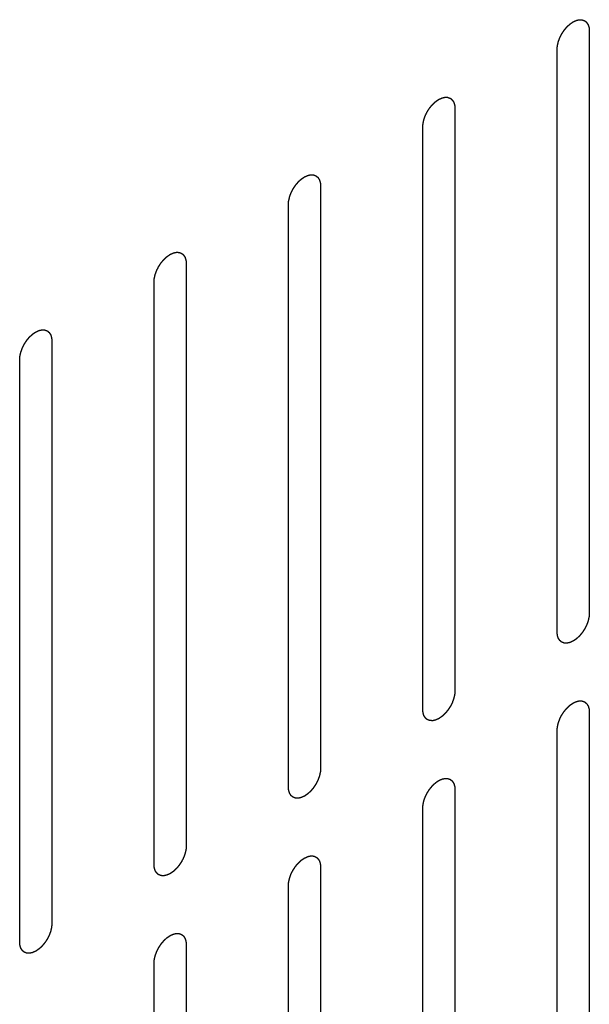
# Model space of a CAD drawing. Header units: inches. Extents: x 6 to 353, y 6 to 228.
# Tile 341 of 372: x 334.923 to 335.861, y 192.687 to 194.31. Entities that reach past the tile are written whole.
import ezdxf

# ---------------------------------------------------------------- set-up
doc = ezdxf.new("R2010")
doc.units = ezdxf.units.IN
doc.header["$LTSCALE"] = 19.946667
doc.header["$MEASUREMENT"] = 0
doc.linetypes.add('HIDDEN', pattern=[0.2, 0.1, -0.1])
doc.layers.add('08_ALL_COSMETICS', color=7, linetype='CONTINUOUS')

msp = doc.modelspace()

# ---------------------------------------------------------------- linework, layer by layer
at = {"layer": '08_ALL_COSMETICS', "color": 7, "linetype": 'HIDDEN'}
for p, q in [((335.8615, 194.2907), (335.8615, 193.3313)), ((335.8084, 193.3007), (335.8084, 194.2601)), ((335.6402, 194.1629), (335.6402, 193.2035)), ((335.5871, 193.1729), (335.5871, 194.1323)), ((335.4188, 194.0351), (335.4188, 193.0757)), ((335.3658, 193.0451), (335.3658, 194.0045)), ((335.1975, 193.9073), (335.1975, 192.948)), ((335.1445, 192.9173), (335.1445, 193.8767)), ((334.9762, 193.7796), (334.9762, 192.8202)), ((334.9231, 192.7896), (334.9231, 193.749)), ((335.8615, 193.168), (335.8615, 192.2086)), ((335.8084, 192.178), (335.8084, 193.1374)), ((335.6402, 193.0402), (335.6402, 192.0808)), ((335.5871, 192.0502), (335.5871, 193.0096)), ((335.4188, 192.9124), (335.4188, 191.953)), ((335.3658, 191.9224), (335.3658, 192.8818)), ((335.1975, 192.7847), (335.1975, 191.8253)), ((335.1445, 191.7946), (335.1445, 192.754))]:
    msp.add_line(p, q, dxfattribs=at)
for points in [[(335.8084, 194.2601), (335.8085, 194.2611), (335.8087, 194.2627), (335.8088, 194.2645), (335.8089, 194.2655), (335.8089, 194.2663), (335.8091, 194.2671), (335.8094, 194.2682), (335.8097, 194.2696), (335.81, 194.271), (335.8103, 194.2721), (335.8104, 194.2729), (335.8108, 194.2737), (335.8111, 194.2748), (335.8117, 194.2762), (335.8122, 194.2776), (335.8126, 194.2787), (335.8128, 194.2796), (335.8133, 194.2804), (335.8138, 194.2815), (335.8145, 194.2829), (335.8152, 194.2843), (335.8158, 194.2854), (335.8162, 194.2862), (335.8167, 194.287), (335.8174, 194.288), (335.8182, 194.2893), (335.819, 194.2905), (335.8197, 194.2915), (335.8202, 194.2923), (335.8208, 194.293), (335.8215, 194.2939), (335.8225, 194.295), (335.8234, 194.2962), (335.8242, 194.2971), (335.8248, 194.2978), (335.8254, 194.2983), (335.8262, 194.2991), (335.8272, 194.3001), (335.8283, 194.301), (335.8291, 194.3018), (335.8297, 194.3024), (335.8304, 194.3028), (335.8312, 194.3034), (335.8323, 194.3042), (335.8334, 194.3049), (335.8342, 194.3055), (335.8346, 194.3058), (335.835, 194.306), (335.8353, 194.3061), (335.8357, 194.3064), (335.8365, 194.3067), (335.8375, 194.3072), (335.8386, 194.3077), (335.8394, 194.308), (335.8398, 194.3082), (335.8401, 194.3084), (335.8404, 194.3085), (335.8408, 194.3086), (335.8416, 194.3087), (335.8426, 194.309), (335.8436, 194.3092), (335.8443, 194.3094), (335.8448, 194.3094), (335.8451, 194.3095), (335.8453, 194.3095), (335.8457, 194.3095), (335.8464, 194.3095), (335.8473, 194.3094), (335.8483, 194.3094), (335.849, 194.3094), (335.8493, 194.3094), (335.8496, 194.3094), (335.8499, 194.3093), (335.8502, 194.3091), (335.8508, 194.3089), (335.8517, 194.3086), (335.8525, 194.3083), (335.8531, 194.3081), (335.8535, 194.3079), (335.8537, 194.3079), (335.8539, 194.3077), (335.8542, 194.3075), (335.8547, 194.3071), (335.8554, 194.3065), (335.856, 194.3059), (335.8565, 194.3055), (335.8568, 194.3053), (335.857, 194.3052), (335.8571, 194.3049), (335.8574, 194.3046), (335.8577, 194.304), (335.8582, 194.3032), (335.8587, 194.3024), (335.8591, 194.3018), (335.8593, 194.3015), (335.8595, 194.3013), (335.8595, 194.301), (335.8597, 194.3006), (335.8599, 194.2999), (335.8602, 194.2989), (335.8605, 194.2979), (335.8607, 194.2971), (335.8609, 194.2967), (335.861, 194.2965), (335.861, 194.2961), (335.861, 194.2956), (335.8611, 194.2948), (335.8612, 194.2936), (335.8613, 194.2921), (335.8614, 194.2912), (335.8615, 194.2907)], [(335.5871, 194.1323), (335.5872, 194.1333), (335.5873, 194.1349), (335.5875, 194.1367), (335.5876, 194.1378), (335.5876, 194.1385), (335.5878, 194.1394), (335.5881, 194.1404), (335.5884, 194.1418), (335.5887, 194.1432), (335.5889, 194.1443), (335.5891, 194.1451), (335.5894, 194.146), (335.5898, 194.1471), (335.5903, 194.1485), (335.5908, 194.1498), (335.5913, 194.151), (335.5915, 194.1518), (335.592, 194.1526), (335.5925, 194.1537), (335.5932, 194.1551), (335.5939, 194.1565), (335.5945, 194.1576), (335.5949, 194.1584), (335.5954, 194.1592), (335.596, 194.1602), (335.5969, 194.1615), (335.5977, 194.1628), (335.5984, 194.1638), (335.5989, 194.1646), (335.5995, 194.1652), (335.6002, 194.1661), (335.6012, 194.1673), (335.6021, 194.1684), (335.6029, 194.1693), (335.6034, 194.17), (335.6041, 194.1706), (335.6049, 194.1713), (335.6059, 194.1723), (335.6069, 194.1733), (335.6078, 194.174), (335.6084, 194.1746), (335.6091, 194.175), (335.6099, 194.1757), (335.611, 194.1764), (335.6121, 194.1772), (335.6129, 194.1777), (335.6133, 194.178), (335.6136, 194.1782), (335.614, 194.1784), (335.6144, 194.1786), (335.6151, 194.1789), (335.6162, 194.1794), (335.6173, 194.1799), (335.618, 194.1803), (335.6185, 194.1805), (335.6188, 194.1806), (335.6191, 194.1807), (335.6195, 194.1808), (335.6202, 194.1809), (335.6213, 194.1812), (335.6223, 194.1814), (335.623, 194.1816), (335.6234, 194.1817), (335.6237, 194.1818), (335.624, 194.1817), (335.6244, 194.1817), (335.6251, 194.1817), (335.626, 194.1817), (335.627, 194.1816), (335.6276, 194.1816), (335.628, 194.1816), (335.6283, 194.1816), (335.6286, 194.1815), (335.6289, 194.1814), (335.6295, 194.1811), (335.6303, 194.1808), (335.6312, 194.1805), (335.6318, 194.1803), (335.6321, 194.1802), (335.6324, 194.1801), (335.6326, 194.1799), (335.6329, 194.1797), (335.6333, 194.1793), (335.634, 194.1787), (335.6347, 194.1781), (335.6352, 194.1778), (335.6355, 194.1775), (335.6357, 194.1774), (335.6358, 194.1771), (335.636, 194.1768), (335.6364, 194.1762), (335.6369, 194.1754), (335.6374, 194.1746), (335.6378, 194.1741), (335.638, 194.1737), (335.6381, 194.1735), (335.6382, 194.1732), (335.6383, 194.1728), (335.6386, 194.1721), (335.6389, 194.1711), (335.6392, 194.1701), (335.6394, 194.1694), (335.6395, 194.169), (335.6396, 194.1687), (335.6397, 194.1683), (335.6397, 194.1678), (335.6398, 194.167), (335.6399, 194.1658), (335.64, 194.1643), (335.6401, 194.1634), (335.6402, 194.1629)], [(335.3658, 194.0045), (335.3659, 194.0056), (335.366, 194.0071), (335.3661, 194.0089), (335.3662, 194.01), (335.3663, 194.0107), (335.3665, 194.0116), (335.3667, 194.0127), (335.3671, 194.014), (335.3674, 194.0154), (335.3676, 194.0165), (335.3678, 194.0173), (335.3681, 194.0182), (335.3685, 194.0193), (335.369, 194.0207), (335.3695, 194.0221), (335.3699, 194.0232), (335.3702, 194.024), (335.3707, 194.0248), (335.3712, 194.0259), (335.3719, 194.0273), (335.3726, 194.0287), (335.3732, 194.0298), (335.3735, 194.0307), (335.3741, 194.0314), (335.3747, 194.0324), (335.3756, 194.0337), (335.3764, 194.035), (335.3771, 194.036), (335.3775, 194.0368), (335.3781, 194.0374), (335.3789, 194.0383), (335.3798, 194.0395), (335.3808, 194.0406), (335.3816, 194.0415), (335.3821, 194.0422), (335.3827, 194.0428), (335.3836, 194.0436), (335.3846, 194.0445), (335.3856, 194.0455), (335.3865, 194.0462), (335.3871, 194.0468), (335.3877, 194.0473), (335.3886, 194.0479), (335.3897, 194.0486), (335.3908, 194.0494), (335.3915, 194.0499), (335.392, 194.0502), (335.3923, 194.0505), (335.3926, 194.0506), (335.3931, 194.0508), (335.3938, 194.0511), (335.3949, 194.0516), (335.396, 194.0521), (335.3967, 194.0525), (335.3971, 194.0527), (335.3975, 194.0529), (335.3978, 194.0529), (335.3982, 194.053), (335.3989, 194.0532), (335.3999, 194.0534), (335.401, 194.0536), (335.4017, 194.0538), (335.4021, 194.0539), (335.4024, 194.054), (335.4027, 194.0539), (335.4031, 194.0539), (335.4037, 194.0539), (335.4047, 194.0539), (335.4057, 194.0538), (335.4063, 194.0538), (335.4067, 194.0538), (335.407, 194.0538), (335.4072, 194.0537), (335.4076, 194.0536), (335.4082, 194.0534), (335.409, 194.053), (335.4099, 194.0527), (335.4105, 194.0525), (335.4108, 194.0524), (335.4111, 194.0523), (335.4113, 194.0521), (335.4115, 194.0519), (335.412, 194.0515), (335.4127, 194.0509), (335.4134, 194.0504), (335.4139, 194.05), (335.4141, 194.0497), (335.4144, 194.0496), (335.4145, 194.0493), (335.4147, 194.049), (335.4151, 194.0484), (335.4156, 194.0476), (335.4161, 194.0468), (335.4164, 194.0463), (335.4166, 194.046), (335.4168, 194.0457), (335.4169, 194.0454), (335.417, 194.045), (335.4172, 194.0443), (335.4175, 194.0433), (335.4179, 194.0423), (335.4181, 194.0416), (335.4182, 194.0412), (335.4183, 194.0409), (335.4183, 194.0405), (335.4184, 194.04), (335.4185, 194.0392), (335.4186, 194.038), (335.4187, 194.0366), (335.4188, 194.0356), (335.4188, 194.0351)], [(335.1445, 193.8767), (335.1446, 193.8778), (335.1447, 193.8793), (335.1448, 193.8811), (335.1449, 193.8822), (335.1449, 193.883), (335.1452, 193.8838), (335.1454, 193.8849), (335.1457, 193.8863), (335.146, 193.8876), (335.1463, 193.8887), (335.1464, 193.8896), (335.1468, 193.8904), (335.1472, 193.8915), (335.1477, 193.8929), (335.1482, 193.8943), (335.1486, 193.8954), (335.1489, 193.8962), (335.1493, 193.8971), (335.1499, 193.8982), (335.1506, 193.8995), (335.1513, 193.9009), (335.1518, 193.902), (335.1522, 193.9029), (335.1527, 193.9036), (335.1534, 193.9046), (335.1542, 193.9059), (335.1551, 193.9072), (335.1557, 193.9082), (335.1562, 193.909), (335.1568, 193.9096), (335.1576, 193.9106), (335.1585, 193.9117), (335.1595, 193.9128), (335.1602, 193.9137), (335.1608, 193.9145), (335.1614, 193.915), (335.1622, 193.9158), (335.1633, 193.9167), (335.1643, 193.9177), (335.1651, 193.9184), (335.1657, 193.9191), (335.1664, 193.9195), (335.1673, 193.9201), (335.1684, 193.9208), (335.1695, 193.9216), (335.1702, 193.9221), (335.1707, 193.9224), (335.171, 193.9227), (335.1713, 193.9228), (335.1717, 193.923), (335.1725, 193.9234), (335.1736, 193.9239), (335.1746, 193.9243), (335.1754, 193.9247), (335.1758, 193.9249), (335.1761, 193.9251), (335.1764, 193.9251), (335.1769, 193.9252), (335.1776, 193.9254), (335.1786, 193.9256), (335.1796, 193.9258), (335.1804, 193.926), (335.1808, 193.9261), (335.1811, 193.9262), (335.1814, 193.9262), (335.1818, 193.9262), (335.1824, 193.9261), (335.1834, 193.9261), (335.1843, 193.9261), (335.185, 193.926), (335.1854, 193.926), (335.1857, 193.926), (335.1859, 193.9259), (335.1863, 193.9258), (335.1868, 193.9256), (335.1877, 193.9253), (335.1885, 193.925), (335.1891, 193.9247), (335.1895, 193.9246), (335.1898, 193.9245), (335.1899, 193.9243), (335.1902, 193.9241), (335.1907, 193.9237), (335.1914, 193.9232), (335.1921, 193.9226), (335.1925, 193.9222), (335.1928, 193.922), (335.193, 193.9218), (335.1932, 193.9215), (335.1934, 193.9212), (335.1937, 193.9207), (335.1942, 193.9199), (335.1948, 193.9191), (335.1951, 193.9185), (335.1953, 193.9182), (335.1955, 193.918), (335.1956, 193.9176), (335.1957, 193.9172), (335.1959, 193.9165), (335.1962, 193.9155), (335.1965, 193.9145), (335.1968, 193.9138), (335.1969, 193.9134), (335.197, 193.9131), (335.197, 193.9127), (335.1971, 193.9123), (335.1971, 193.9114), (335.1972, 193.9102), (335.1974, 193.9088), (335.1975, 193.9078), (335.1975, 193.9073)], [(334.9231, 193.749), (334.9232, 193.75), (334.9234, 193.7516), (334.9235, 193.7534), (334.9236, 193.7544), (334.9236, 193.7552), (334.9238, 193.756), (334.9241, 193.7571), (334.9244, 193.7585), (334.9247, 193.7599), (334.925, 193.761), (334.9251, 193.7618), (334.9255, 193.7626), (334.9259, 193.7637), (334.9264, 193.7651), (334.9269, 193.7665), (334.9273, 193.7676), (334.9275, 193.7685), (334.928, 193.7693), (334.9285, 193.7704), (334.9292, 193.7718), (334.9299, 193.7732), (334.9305, 193.7743), (334.9309, 193.7751), (334.9314, 193.7758), (334.9321, 193.7769), (334.9329, 193.7781), (334.9337, 193.7794), (334.9344, 193.7804), (334.9349, 193.7812), (334.9355, 193.7819), (334.9362, 193.7828), (334.9372, 193.7839), (334.9381, 193.7851), (334.9389, 193.786), (334.9395, 193.7867), (334.9401, 193.7872), (334.9409, 193.788), (334.942, 193.7889), (334.943, 193.7899), (334.9438, 193.7907), (334.9444, 193.7913), (334.9451, 193.7917), (334.946, 193.7923), (334.947, 193.7931), (334.9481, 193.7938), (334.9489, 193.7944), (334.9493, 193.7946), (334.9497, 193.7949), (334.95, 193.795), (334.9504, 193.7952), (334.9512, 193.7956), (334.9522, 193.7961), (334.9533, 193.7966), (334.9541, 193.7969), (334.9545, 193.7971), (334.9548, 193.7973), (334.9551, 193.7973), (334.9555, 193.7974), (334.9563, 193.7976), (334.9573, 193.7978), (334.9583, 193.7981), (334.959, 193.7982), (334.9595, 193.7983), (334.9598, 193.7984), (334.9601, 193.7984), (334.9604, 193.7984), (334.9611, 193.7984), (334.9621, 193.7983), (334.963, 193.7983), (334.9637, 193.7983), (334.9641, 193.7982), (334.9643, 193.7983), (334.9646, 193.7981), (334.9649, 193.798), (334.9655, 193.7978), (334.9664, 193.7975), (334.9672, 193.7972), (334.9678, 193.797), (334.9682, 193.7968), (334.9684, 193.7968), (334.9686, 193.7966), (334.9689, 193.7963), (334.9694, 193.7959), (334.9701, 193.7954), (334.9707, 193.7948), (334.9712, 193.7944), (334.9715, 193.7942), (334.9717, 193.794), (334.9718, 193.7938), (334.9721, 193.7935), (334.9724, 193.7929), (334.9729, 193.7921), (334.9734, 193.7913), (334.9738, 193.7907), (334.974, 193.7904), (334.9742, 193.7902), (334.9742, 193.7899), (334.9744, 193.7895), (334.9746, 193.7887), (334.9749, 193.7877), (334.9752, 193.7867), (334.9754, 193.786), (334.9756, 193.7856), (334.9757, 193.7853), (334.9757, 193.785), (334.9757, 193.7845), (334.9758, 193.7836), (334.9759, 193.7824), (334.9761, 193.781), (334.9761, 193.78), (334.9762, 193.7796)], [(335.8615, 193.3313), (335.8614, 193.3303), (335.8613, 193.3287), (335.8611, 193.3269), (335.861, 193.3258), (335.861, 193.3251), (335.8608, 193.3242), (335.8605, 193.3231), (335.8602, 193.3218), (335.8599, 193.3204), (335.8597, 193.3193), (335.8595, 193.3185), (335.8592, 193.3176), (335.8588, 193.3165), (335.8583, 193.3151), (335.8578, 193.3137), (335.8573, 193.3126), (335.8571, 193.3118), (335.8566, 193.311), (335.8561, 193.3099), (335.8554, 193.3085), (335.8547, 193.3071), (335.8541, 193.306), (335.8537, 193.3051), (335.8532, 193.3044), (335.8525, 193.3034), (335.8517, 193.3021), (335.8509, 193.3008), (335.8502, 193.2998), (335.8497, 193.299), (335.8491, 193.2984), (335.8484, 193.2975), (335.8474, 193.2963), (335.8465, 193.2952), (335.8457, 193.2943), (335.8452, 193.2936), (335.8445, 193.293), (335.8437, 193.2923), (335.8427, 193.2913), (335.8416, 193.2903), (335.8408, 193.2896), (335.8402, 193.289), (335.8395, 193.2886), (335.8387, 193.2879), (335.8376, 193.2872), (335.8365, 193.2864), (335.8357, 193.2859), (335.8353, 193.2856), (335.835, 193.2854), (335.8346, 193.2852), (335.8342, 193.285), (335.8335, 193.2847), (335.8324, 193.2842), (335.8313, 193.2837), (335.8306, 193.2833), (335.8301, 193.2831), (335.8298, 193.283), (335.8295, 193.2829), (335.8291, 193.2828), (335.8284, 193.2827), (335.8273, 193.2824), (335.8263, 193.2822), (335.8256, 193.282), (335.8252, 193.2819), (335.8248, 193.2818), (335.8246, 193.2819), (335.8242, 193.2819), (335.8235, 193.2819), (335.8226, 193.2819), (335.8216, 193.282), (335.8209, 193.282), (335.8206, 193.282), (335.8203, 193.282), (335.82, 193.2821), (335.8197, 193.2822), (335.8191, 193.2825), (335.8182, 193.2828), (335.8174, 193.2831), (335.8168, 193.2833), (335.8165, 193.2834), (335.8162, 193.2835), (335.816, 193.2837), (335.8157, 193.2839), (335.8153, 193.2843), (335.8146, 193.2849), (335.8139, 193.2854), (335.8134, 193.2858), (335.8131, 193.2861), (335.8129, 193.2862), (335.8128, 193.2865), (335.8126, 193.2868), (335.8122, 193.2874), (335.8117, 193.2882), (335.8112, 193.289), (335.8108, 193.2895), (335.8106, 193.2899), (335.8105, 193.2901), (335.8104, 193.2904), (335.8103, 193.2908), (335.81, 193.2915), (335.8097, 193.2925), (335.8094, 193.2935), (335.8092, 193.2942), (335.8091, 193.2946), (335.8089, 193.2949), (335.8089, 193.2953), (335.8089, 193.2958), (335.8088, 193.2966), (335.8087, 193.2978), (335.8086, 193.2992), (335.8085, 193.3002), (335.8084, 193.3007)], [(335.6402, 193.2035), (335.6401, 193.2025), (335.6399, 193.2009), (335.6398, 193.1991), (335.6397, 193.1981), (335.6397, 193.1973), (335.6395, 193.1965), (335.6392, 193.1954), (335.6389, 193.194), (335.6386, 193.1926), (335.6383, 193.1915), (335.6382, 193.1907), (335.6378, 193.1899), (335.6374, 193.1887), (335.6369, 193.1874), (335.6364, 193.186), (335.636, 193.1849), (335.6358, 193.184), (335.6353, 193.1832), (335.6348, 193.1821), (335.6341, 193.1807), (335.6334, 193.1793), (335.6328, 193.1782), (335.6324, 193.1774), (335.6319, 193.1766), (335.6312, 193.1756), (335.6304, 193.1743), (335.6296, 193.1731), (335.6289, 193.1721), (335.6284, 193.1713), (335.6278, 193.1706), (335.6271, 193.1697), (335.6261, 193.1686), (335.6252, 193.1674), (335.6244, 193.1665), (335.6238, 193.1658), (335.6232, 193.1653), (335.6224, 193.1645), (335.6213, 193.1635), (335.6203, 193.1626), (335.6195, 193.1618), (335.6189, 193.1612), (335.6182, 193.1608), (335.6173, 193.1602), (335.6163, 193.1594), (335.6152, 193.1587), (335.6144, 193.1581), (335.614, 193.1578), (335.6136, 193.1576), (335.6133, 193.1574), (335.6129, 193.1572), (335.6121, 193.1569), (335.6111, 193.1564), (335.61, 193.1559), (335.6092, 193.1555), (335.6088, 193.1554), (335.6085, 193.1552), (335.6082, 193.1551), (335.6078, 193.155), (335.607, 193.1549), (335.606, 193.1546), (335.605, 193.1544), (335.6043, 193.1542), (335.6038, 193.1541), (335.6035, 193.154), (335.6032, 193.1541), (335.6029, 193.1541), (335.6022, 193.1541), (335.6012, 193.1542), (335.6003, 193.1542), (335.5996, 193.1542), (335.5992, 193.1542), (335.599, 193.1542), (335.5987, 193.1543), (335.5984, 193.1545), (335.5978, 193.1547), (335.5969, 193.155), (335.5961, 193.1553), (335.5955, 193.1555), (335.5951, 193.1556), (335.5949, 193.1557), (335.5947, 193.1559), (335.5944, 193.1561), (335.5939, 193.1565), (335.5932, 193.1571), (335.5926, 193.1577), (335.5921, 193.1581), (335.5918, 193.1583), (335.5916, 193.1584), (335.5915, 193.1587), (335.5912, 193.159), (335.5909, 193.1596), (335.5904, 193.1604), (335.5899, 193.1612), (335.5895, 193.1617), (335.5893, 193.1621), (335.5891, 193.1623), (335.5891, 193.1626), (335.5889, 193.163), (335.5887, 193.1637), (335.5884, 193.1647), (335.5881, 193.1657), (335.5879, 193.1664), (335.5877, 193.1669), (335.5876, 193.1671), (335.5876, 193.1675), (335.5876, 193.168), (335.5875, 193.1688), (335.5874, 193.17), (335.5872, 193.1715), (335.5872, 193.1724), (335.5871, 193.1729)], [(335.8084, 193.1374), (335.8085, 193.1384), (335.8087, 193.14), (335.8088, 193.1418), (335.8089, 193.1428), (335.8089, 193.1436), (335.8091, 193.1444), (335.8094, 193.1455), (335.8097, 193.1469), (335.81, 193.1483), (335.8103, 193.1494), (335.8104, 193.1502), (335.8108, 193.151), (335.8111, 193.1522), (335.8117, 193.1535), (335.8122, 193.1549), (335.8126, 193.156), (335.8128, 193.1569), (335.8133, 193.1577), (335.8138, 193.1588), (335.8145, 193.1602), (335.8152, 193.1616), (335.8158, 193.1627), (335.8162, 193.1635), (335.8167, 193.1643), (335.8174, 193.1653), (335.8182, 193.1666), (335.819, 193.1678), (335.8197, 193.1688), (335.8202, 193.1696), (335.8208, 193.1703), (335.8215, 193.1712), (335.8225, 193.1723), (335.8234, 193.1735), (335.8242, 193.1744), (335.8248, 193.1751), (335.8254, 193.1756), (335.8262, 193.1764), (335.8272, 193.1774), (335.8283, 193.1783), (335.8291, 193.1791), (335.8297, 193.1797), (335.8304, 193.1801), (335.8312, 193.1807), (335.8323, 193.1815), (335.8334, 193.1822), (335.8342, 193.1828), (335.8346, 193.1831), (335.835, 193.1833), (335.8353, 193.1835), (335.8357, 193.1837), (335.8365, 193.184), (335.8375, 193.1845), (335.8386, 193.185), (335.8394, 193.1854), (335.8398, 193.1855), (335.8401, 193.1857), (335.8404, 193.1858), (335.8408, 193.1859), (335.8416, 193.186), (335.8426, 193.1863), (335.8436, 193.1865), (335.8443, 193.1867), (335.8448, 193.1868), (335.8451, 193.1869), (335.8453, 193.1868), (335.8457, 193.1868), (335.8464, 193.1868), (335.8473, 193.1868), (335.8483, 193.1867), (335.849, 193.1867), (335.8493, 193.1867), (335.8496, 193.1867), (335.8499, 193.1866), (335.8502, 193.1865), (335.8508, 193.1862), (335.8517, 193.1859), (335.8525, 193.1856), (335.8531, 193.1854), (335.8535, 193.1853), (335.8537, 193.1852), (335.8539, 193.185), (335.8542, 193.1848), (335.8547, 193.1844), (335.8554, 193.1838), (335.856, 193.1832), (335.8565, 193.1828), (335.8568, 193.1826), (335.857, 193.1825), (335.8571, 193.1822), (335.8574, 193.1819), (335.8577, 193.1813), (335.8582, 193.1805), (335.8587, 193.1797), (335.8591, 193.1792), (335.8593, 193.1788), (335.8595, 193.1786), (335.8595, 193.1783), (335.8597, 193.1779), (335.8599, 193.1772), (335.8602, 193.1762), (335.8605, 193.1752), (335.8607, 193.1745), (335.8609, 193.174), (335.861, 193.1738), (335.861, 193.1734), (335.861, 193.1729), (335.8611, 193.1721), (335.8612, 193.1709), (335.8613, 193.1694), (335.8614, 193.1685), (335.8615, 193.168)], [(335.4188, 193.0757), (335.4187, 193.0747), (335.4186, 193.0731), (335.4185, 193.0713), (335.4184, 193.0703), (335.4184, 193.0695), (335.4181, 193.0687), (335.4179, 193.0676), (335.4176, 193.0662), (335.4173, 193.0648), (335.417, 193.0637), (335.4169, 193.0629), (335.4165, 193.0621), (335.4161, 193.061), (335.4156, 193.0596), (335.4151, 193.0582), (335.4147, 193.0571), (335.4144, 193.0562), (335.414, 193.0554), (335.4134, 193.0543), (335.4127, 193.0529), (335.412, 193.0515), (335.4115, 193.0504), (335.4111, 193.0496), (335.4106, 193.0488), (335.4099, 193.0478), (335.4091, 193.0466), (335.4082, 193.0453), (335.4076, 193.0443), (335.4071, 193.0435), (335.4065, 193.0428), (335.4057, 193.0419), (335.4048, 193.0408), (335.4038, 193.0396), (335.4031, 193.0387), (335.4025, 193.038), (335.4019, 193.0375), (335.4011, 193.0367), (335.4, 193.0357), (335.399, 193.0348), (335.3982, 193.034), (335.3976, 193.0334), (335.3969, 193.033), (335.396, 193.0324), (335.3949, 193.0316), (335.3938, 193.0309), (335.3931, 193.0303), (335.3926, 193.03), (335.3923, 193.0298), (335.392, 193.0297), (335.3916, 193.0295), (335.3908, 193.0291), (335.3897, 193.0286), (335.3887, 193.0281), (335.3879, 193.0278), (335.3875, 193.0276), (335.3872, 193.0274), (335.3869, 193.0274), (335.3864, 193.0273), (335.3857, 193.0271), (335.3847, 193.0269), (335.3837, 193.0266), (335.3829, 193.0264), (335.3825, 193.0264), (335.3822, 193.0263), (335.3819, 193.0263), (335.3815, 193.0263), (335.3809, 193.0263), (335.3799, 193.0264), (335.379, 193.0264), (335.3783, 193.0264), (335.3779, 193.0265), (335.3776, 193.0264), (335.3774, 193.0266), (335.377, 193.0267), (335.3764, 193.0269), (335.3756, 193.0272), (335.3748, 193.0275), (335.3742, 193.0277), (335.3738, 193.0279), (335.3735, 193.0279), (335.3734, 193.0281), (335.3731, 193.0283), (335.3726, 193.0288), (335.3719, 193.0293), (335.3712, 193.0299), (335.3708, 193.0303), (335.3705, 193.0305), (335.3703, 193.0307), (335.3701, 193.0309), (335.3699, 193.0312), (335.3696, 193.0318), (335.3691, 193.0326), (335.3685, 193.0334), (335.3682, 193.034), (335.368, 193.0343), (335.3678, 193.0345), (335.3677, 193.0348), (335.3676, 193.0352), (335.3674, 193.0359), (335.3671, 193.0369), (335.3668, 193.038), (335.3665, 193.0387), (335.3664, 193.0391), (335.3663, 193.0394), (335.3663, 193.0397), (335.3662, 193.0402), (335.3662, 193.0411), (335.3661, 193.0422), (335.3659, 193.0437), (335.3658, 193.0446), (335.3658, 193.0451)], [(335.5871, 193.0096), (335.5872, 193.0106), (335.5873, 193.0122), (335.5875, 193.014), (335.5876, 193.0151), (335.5876, 193.0158), (335.5878, 193.0167), (335.5881, 193.0178), (335.5884, 193.0191), (335.5887, 193.0205), (335.5889, 193.0216), (335.5891, 193.0224), (335.5894, 193.0233), (335.5898, 193.0244), (335.5903, 193.0258), (335.5908, 193.0272), (335.5913, 193.0283), (335.5915, 193.0291), (335.592, 193.0299), (335.5925, 193.031), (335.5932, 193.0324), (335.5939, 193.0338), (335.5945, 193.0349), (335.5949, 193.0358), (335.5954, 193.0365), (335.596, 193.0375), (335.5969, 193.0388), (335.5977, 193.0401), (335.5984, 193.0411), (335.5989, 193.0419), (335.5995, 193.0425), (335.6002, 193.0434), (335.6012, 193.0446), (335.6021, 193.0457), (335.6029, 193.0466), (335.6034, 193.0473), (335.6041, 193.0479), (335.6049, 193.0486), (335.6059, 193.0496), (335.6069, 193.0506), (335.6078, 193.0513), (335.6084, 193.0519), (335.6091, 193.0523), (335.6099, 193.053), (335.611, 193.0537), (335.6121, 193.0545), (335.6129, 193.055), (335.6133, 193.0553), (335.6136, 193.0556), (335.614, 193.0557), (335.6144, 193.0559), (335.6151, 193.0562), (335.6162, 193.0567), (335.6173, 193.0572), (335.618, 193.0576), (335.6185, 193.0578), (335.6188, 193.0579), (335.6191, 193.058), (335.6195, 193.0581), (335.6202, 193.0582), (335.6213, 193.0585), (335.6223, 193.0587), (335.623, 193.0589), (335.6234, 193.059), (335.6237, 193.0591), (335.624, 193.059), (335.6244, 193.059), (335.6251, 193.059), (335.626, 193.059), (335.627, 193.0589), (335.6276, 193.0589), (335.628, 193.0589), (335.6283, 193.0589), (335.6286, 193.0588), (335.6289, 193.0587), (335.6295, 193.0584), (335.6303, 193.0581), (335.6312, 193.0578), (335.6318, 193.0576), (335.6321, 193.0575), (335.6324, 193.0574), (335.6326, 193.0572), (335.6329, 193.057), (335.6333, 193.0566), (335.634, 193.056), (335.6347, 193.0555), (335.6352, 193.0551), (335.6355, 193.0548), (335.6357, 193.0547), (335.6358, 193.0544), (335.636, 193.0541), (335.6364, 193.0535), (335.6369, 193.0527), (335.6374, 193.0519), (335.6378, 193.0514), (335.638, 193.051), (335.6381, 193.0508), (335.6382, 193.0505), (335.6383, 193.0501), (335.6386, 193.0494), (335.6389, 193.0484), (335.6392, 193.0474), (335.6394, 193.0467), (335.6395, 193.0463), (335.6396, 193.046), (335.6397, 193.0456), (335.6397, 193.0451), (335.6398, 193.0443), (335.6399, 193.0431), (335.64, 193.0417), (335.6401, 193.0407), (335.6402, 193.0402)], [(335.1975, 192.948), (335.1974, 192.9469), (335.1973, 192.9454), (335.1972, 192.9435), (335.1971, 192.9425), (335.197, 192.9417), (335.1968, 192.9409), (335.1966, 192.9398), (335.1962, 192.9384), (335.1959, 192.9371), (335.1957, 192.936), (335.1955, 192.9351), (335.1952, 192.9343), (335.1948, 192.9332), (335.1943, 192.9318), (335.1938, 192.9304), (335.1934, 192.9293), (335.1931, 192.9285), (335.1926, 192.9276), (335.1921, 192.9265), (335.1914, 192.9251), (335.1907, 192.9238), (335.1901, 192.9227), (335.1898, 192.9218), (335.1892, 192.9211), (335.1886, 192.92), (335.1877, 192.9188), (335.1869, 192.9175), (335.1862, 192.9165), (335.1858, 192.9157), (335.1852, 192.915), (335.1844, 192.9141), (335.1835, 192.913), (335.1825, 192.9119), (335.1817, 192.911), (335.1812, 192.9102), (335.1806, 192.9097), (335.1797, 192.9089), (335.1787, 192.908), (335.1777, 192.907), (335.1768, 192.9062), (335.1762, 192.9056), (335.1756, 192.9052), (335.1747, 192.9046), (335.1736, 192.9038), (335.1725, 192.9031), (335.1718, 192.9026), (335.1713, 192.9023), (335.171, 192.902), (335.1707, 192.9019), (335.1702, 192.9017), (335.1695, 192.9013), (335.1684, 192.9008), (335.1673, 192.9003), (335.1666, 192.9), (335.1662, 192.8998), (335.1658, 192.8996), (335.1655, 192.8996), (335.1651, 192.8995), (335.1644, 192.8993), (335.1634, 192.8991), (335.1623, 192.8988), (335.1616, 192.8987), (335.1612, 192.8986), (335.1609, 192.8985), (335.1606, 192.8985), (335.1602, 192.8985), (335.1596, 192.8986), (335.1586, 192.8986), (335.1576, 192.8986), (335.157, 192.8986), (335.1566, 192.8987), (335.1563, 192.8987), (335.1561, 192.8988), (335.1557, 192.8989), (335.1551, 192.8991), (335.1543, 192.8994), (335.1534, 192.8997), (335.1528, 192.9), (335.1525, 192.9001), (335.1522, 192.9002), (335.152, 192.9003), (335.1518, 192.9006), (335.1513, 192.901), (335.1506, 192.9015), (335.1499, 192.9021), (335.1494, 192.9025), (335.1492, 192.9027), (335.1489, 192.9029), (335.1488, 192.9031), (335.1486, 192.9035), (335.1482, 192.904), (335.1477, 192.9048), (335.1472, 192.9056), (335.1469, 192.9062), (335.1467, 192.9065), (335.1465, 192.9067), (335.1464, 192.9071), (335.1463, 192.9075), (335.1461, 192.9082), (335.1458, 192.9092), (335.1454, 192.9102), (335.1452, 192.9109), (335.1451, 192.9113), (335.145, 192.9116), (335.145, 192.912), (335.1449, 192.9124), (335.1448, 192.9133), (335.1447, 192.9145), (335.1446, 192.9159), (335.1445, 192.9169), (335.1445, 192.9173)], [(335.3658, 192.8818), (335.3659, 192.8829), (335.366, 192.8844), (335.3661, 192.8862), (335.3662, 192.8873), (335.3663, 192.888), (335.3665, 192.8889), (335.3667, 192.89), (335.3671, 192.8914), (335.3674, 192.8927), (335.3676, 192.8938), (335.3678, 192.8946), (335.3681, 192.8955), (335.3685, 192.8966), (335.369, 192.898), (335.3695, 192.8994), (335.3699, 192.9005), (335.3702, 192.9013), (335.3707, 192.9022), (335.3712, 192.9033), (335.3719, 192.9046), (335.3726, 192.906), (335.3732, 192.9071), (335.3735, 192.908), (335.3741, 192.9087), (335.3747, 192.9097), (335.3756, 192.911), (335.3764, 192.9123), (335.3771, 192.9133), (335.3775, 192.9141), (335.3781, 192.9147), (335.3789, 192.9157), (335.3798, 192.9168), (335.3808, 192.9179), (335.3816, 192.9188), (335.3821, 192.9195), (335.3827, 192.9201), (335.3836, 192.9209), (335.3846, 192.9218), (335.3856, 192.9228), (335.3865, 192.9235), (335.3871, 192.9242), (335.3877, 192.9246), (335.3886, 192.9252), (335.3897, 192.9259), (335.3908, 192.9267), (335.3915, 192.9272), (335.392, 192.9275), (335.3923, 192.9278), (335.3926, 192.9279), (335.3931, 192.9281), (335.3938, 192.9284), (335.3949, 192.9289), (335.396, 192.9294), (335.3967, 192.9298), (335.3971, 192.93), (335.3975, 192.9302), (335.3978, 192.9302), (335.3982, 192.9303), (335.3989, 192.9305), (335.3999, 192.9307), (335.401, 192.9309), (335.4017, 192.9311), (335.4021, 192.9312), (335.4024, 192.9313), (335.4027, 192.9313), (335.4031, 192.9313), (335.4037, 192.9312), (335.4047, 192.9312), (335.4057, 192.9312), (335.4063, 192.9311), (335.4067, 192.9311), (335.407, 192.9311), (335.4072, 192.931), (335.4076, 192.9309), (335.4082, 192.9307), (335.409, 192.9304), (335.4099, 192.93), (335.4105, 192.9298), (335.4108, 192.9297), (335.4111, 192.9296), (335.4113, 192.9294), (335.4115, 192.9292), (335.412, 192.9288), (335.4127, 192.9282), (335.4134, 192.9277), (335.4139, 192.9273), (335.4141, 192.927), (335.4144, 192.9269), (335.4145, 192.9266), (335.4147, 192.9263), (335.4151, 192.9258), (335.4156, 192.925), (335.4161, 192.9242), (335.4164, 192.9236), (335.4166, 192.9233), (335.4168, 192.923), (335.4169, 192.9227), (335.417, 192.9223), (335.4172, 192.9216), (335.4175, 192.9206), (335.4179, 192.9196), (335.4181, 192.9189), (335.4182, 192.9185), (335.4183, 192.9182), (335.4183, 192.9178), (335.4184, 192.9174), (335.4185, 192.9165), (335.4186, 192.9153), (335.4187, 192.9139), (335.4188, 192.9129), (335.4188, 192.9124)], [(334.9762, 192.8202), (334.9761, 192.8191), (334.976, 192.8176), (334.9758, 192.8158), (334.9757, 192.8147), (334.9757, 192.814), (334.9755, 192.8131), (334.9752, 192.812), (334.9749, 192.8106), (334.9746, 192.8093), (334.9744, 192.8082), (334.9742, 192.8074), (334.9739, 192.8065), (334.9735, 192.8054), (334.973, 192.804), (334.9725, 192.8026), (334.972, 192.8015), (334.9718, 192.8007), (334.9713, 192.7998), (334.9708, 192.7987), (334.9701, 192.7974), (334.9694, 192.796), (334.9688, 192.7949), (334.9684, 192.794), (334.9679, 192.7933), (334.9673, 192.7923), (334.9664, 192.791), (334.9656, 192.7897), (334.9649, 192.7887), (334.9644, 192.7879), (334.9638, 192.7873), (334.9631, 192.7863), (334.9621, 192.7852), (334.9612, 192.7841), (334.9604, 192.7832), (334.9599, 192.7825), (334.9592, 192.7819), (334.9584, 192.7811), (334.9574, 192.7802), (334.9564, 192.7792), (334.9555, 192.7785), (334.9549, 192.7778), (334.9542, 192.7774), (334.9534, 192.7768), (334.9523, 192.7761), (334.9512, 192.7753), (334.9504, 192.7748), (334.95, 192.7745), (334.9497, 192.7742), (334.9493, 192.7741), (334.9489, 192.7739), (334.9482, 192.7736), (334.9471, 192.7731), (334.946, 192.7726), (334.9453, 192.7722), (334.9448, 192.772), (334.9445, 192.7718), (334.9442, 192.7718), (334.9438, 192.7717), (334.9431, 192.7715), (334.942, 192.7713), (334.941, 192.7711), (334.9403, 192.7709), (334.9399, 192.7708), (334.9396, 192.7707), (334.9393, 192.7707), (334.9389, 192.7707), (334.9382, 192.7708), (334.9373, 192.7708), (334.9363, 192.7708), (334.9357, 192.7709), (334.9353, 192.7709), (334.935, 192.7709), (334.9347, 192.771), (334.9344, 192.7711), (334.9338, 192.7713), (334.933, 192.7716), (334.9321, 192.772), (334.9315, 192.7722), (334.9312, 192.7723), (334.9309, 192.7724), (334.9307, 192.7726), (334.9304, 192.7728), (334.93, 192.7732), (334.9293, 192.7738), (334.9286, 192.7743), (334.9281, 192.7747), (334.9278, 192.7749), (334.9276, 192.7751), (334.9275, 192.7754), (334.9273, 192.7757), (334.9269, 192.7762), (334.9264, 192.777), (334.9259, 192.7778), (334.9255, 192.7784), (334.9253, 192.7787), (334.9252, 192.779), (334.9251, 192.7793), (334.925, 192.7797), (334.9247, 192.7804), (334.9244, 192.7814), (334.9241, 192.7824), (334.9239, 192.7831), (334.9238, 192.7835), (334.9237, 192.7838), (334.9236, 192.7842), (334.9236, 192.7846), (334.9235, 192.7855), (334.9234, 192.7867), (334.9233, 192.7881), (334.9232, 192.7891), (334.9231, 192.7896)], [(335.1445, 192.754), (335.1446, 192.7551), (335.1447, 192.7566), (335.1448, 192.7585), (335.1449, 192.7595), (335.1449, 192.7603), (335.1452, 192.7611), (335.1454, 192.7622), (335.1457, 192.7636), (335.146, 192.7649), (335.1463, 192.766), (335.1464, 192.7669), (335.1468, 192.7677), (335.1472, 192.7688), (335.1477, 192.7702), (335.1482, 192.7716), (335.1486, 192.7727), (335.1489, 192.7735), (335.1493, 192.7744), (335.1499, 192.7755), (335.1506, 192.7769), (335.1513, 192.7782), (335.1518, 192.7793), (335.1522, 192.7802), (335.1527, 192.7809), (335.1534, 192.782), (335.1542, 192.7832), (335.1551, 192.7845), (335.1557, 192.7855), (335.1562, 192.7863), (335.1568, 192.787), (335.1576, 192.7879), (335.1585, 192.789), (335.1595, 192.7901), (335.1602, 192.791), (335.1608, 192.7918), (335.1614, 192.7923), (335.1622, 192.7931), (335.1633, 192.794), (335.1643, 192.795), (335.1651, 192.7958), (335.1657, 192.7964), (335.1664, 192.7968), (335.1673, 192.7974), (335.1684, 192.7982), (335.1695, 192.7989), (335.1702, 192.7994), (335.1707, 192.7997), (335.171, 192.8), (335.1713, 192.8001), (335.1717, 192.8003), (335.1725, 192.8007), (335.1736, 192.8012), (335.1746, 192.8017), (335.1754, 192.802), (335.1758, 192.8022), (335.1761, 192.8024), (335.1764, 192.8024), (335.1769, 192.8025), (335.1776, 192.8027), (335.1786, 192.8029), (335.1796, 192.8032), (335.1804, 192.8033), (335.1808, 192.8034), (335.1811, 192.8035), (335.1814, 192.8035), (335.1818, 192.8035), (335.1824, 192.8034), (335.1834, 192.8034), (335.1843, 192.8034), (335.185, 192.8034), (335.1854, 192.8033), (335.1857, 192.8033), (335.1859, 192.8032), (335.1863, 192.8031), (335.1868, 192.8029), (335.1877, 192.8026), (335.1885, 192.8023), (335.1891, 192.802), (335.1895, 192.8019), (335.1898, 192.8018), (335.1899, 192.8016), (335.1902, 192.8014), (335.1907, 192.801), (335.1914, 192.8005), (335.1921, 192.7999), (335.1925, 192.7995), (335.1928, 192.7993), (335.193, 192.7991), (335.1932, 192.7989), (335.1934, 192.7985), (335.1937, 192.798), (335.1942, 192.7972), (335.1948, 192.7964), (335.1951, 192.7958), (335.1953, 192.7955), (335.1955, 192.7953), (335.1956, 192.7949), (335.1957, 192.7945), (335.1959, 192.7938), (335.1962, 192.7928), (335.1965, 192.7918), (335.1968, 192.7911), (335.1969, 192.7907), (335.197, 192.7904), (335.197, 192.79), (335.1971, 192.7896), (335.1971, 192.7887), (335.1972, 192.7875), (335.1974, 192.7861), (335.1975, 192.7851), (335.1975, 192.7847)]]:
    msp.add_open_spline(points, degree=3, knots=[0, 0, 0, 0, 0.03125, 0.046875, 0.054688, 0.0625, 0.070312, 0.078125, 0.09375, 0.109375, 0.117188, 0.125, 0.132812, 0.140625, 0.15625, 0.171875, 0.179688, 0.1875, 0.195312, 0.203125, 0.21875, 0.234375, 0.242188, 0.25, 0.257812, 0.265625, 0.28125, 0.296875, 0.304688, 0.3125, 0.320312, 0.328125, 0.34375, 0.359375, 0.367188, 0.375, 0.382812, 0.390625, 0.40625, 0.421875, 0.429688, 0.4375, 0.445312, 0.453125, 0.46875, 0.484375, 0.492188, 0.496094, 0.5, 0.503906, 0.507812, 0.515625, 0.53125, 0.546875, 0.554688, 0.558594, 0.5625, 0.566406, 0.570312, 0.578125, 0.59375, 0.609375, 0.617188, 0.621094, 0.625, 0.628906, 0.632812, 0.640625, 0.65625, 0.671875, 0.679688, 0.683594, 0.6875, 0.691406, 0.695312, 0.703125, 0.71875, 0.734375, 0.742188, 0.746094, 0.75, 0.753906, 0.757812, 0.765625, 0.78125, 0.796875, 0.804688, 0.808594, 0.8125, 0.816406, 0.820312, 0.828125, 0.84375, 0.859375, 0.867188, 0.871094, 0.875, 0.878906, 0.882812, 0.890625, 0.90625, 0.921875, 0.929688, 0.933594, 0.9375, 0.941406, 0.945312, 0.953125, 0.96875, 0.984375, 1, 1, 1, 1], dxfattribs=at)

doc.saveas('drawing.dxf')
